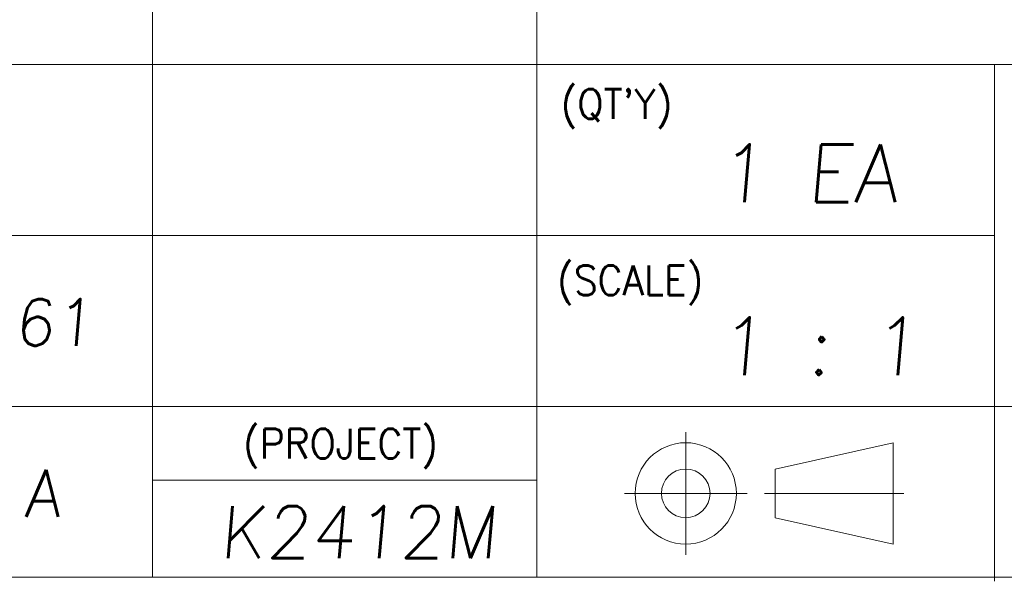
# Model space of a CAD drawing. Header units: millimetres. Extents: x 4497 to 11741, y 5958 to 12619.
# Tile 270 of 424: x 5969 to 6007, y 10652 to 10674. Entities that reach past the tile are written whole.
import ezdxf
from ezdxf.enums import TextEntityAlignment as Align

# ---------------------------------------------------------------- set-up
doc = ezdxf.new("R2010")
doc.units = ezdxf.units.MM
doc.header["$LTSCALE"] = 0.8
doc.layers.get('0').update_dxf_attribs({"linetype": 'CONTINUOUS', "lineweight": 0})
doc.layers.add('2', color=3, linetype='CONTINUOUS', lineweight=0)
doc.styles.get("Standard").update_dxf_attribs({"font": 'romans.shx', "width": 0.8, "oblique": 5, "bigfont": 'whgtxt.shx'})

msp = doc.modelspace()

# ---------------------------------------------------------------- linework, layer by layer
at = {"color": 7, "linetype": 'Continuous'}
for p, q in [((5974.487, 10652.484), (5974.487, 10682.012)), ((5989.25, 10652.484), (5989.25, 10682.012)), ((5944.959, 10672.169), (6020.418, 10672.169)), ((6006.828, 10652.329), (6006.828, 10672.169)), ((5944.959, 10665.607), (6006.828, 10665.607)), ((5944.959, 10659.046), (6020.418, 10659.046)), ((5994.966, 10653.348), (5994.966, 10658.059)), ((5998.399, 10656.637), (6002.937, 10657.649)), ((6002.937, 10653.759), (6002.937, 10657.649)), ((6002.937, 10653.759), (6002.937, 10657.649)), ((5998.399, 10654.771), (5998.399, 10656.637)), ((5974.487, 10656.207), (5989.25, 10656.207)), ((5992.61, 10655.704), (5997.321, 10655.704)), ((5997.989, 10655.704), (6003.347, 10655.704)), ((5998.399, 10654.771), (6002.937, 10653.759)), ((5944.959, 10652.484), (6020.418, 10652.484))]:
    msp.add_line(p, q, dxfattribs=at)
for radius in [1.945, 0.933]:
    msp.add_circle((5994.966, 10655.704), radius, dxfattribs=at)

# ---------------------------------------------------------------- texts
at = {"color": 7, "linetype": 'Continuous', "width": 0.933333}
for s, p in [("(QT'Y)", (5990.166, 10671.23)), ('(SCALE)', (5990.03, 10664.458)), ('(PROJECT)', (5977.968, 10658.186))]:
    msp.add_text(s, height=1.1408, dxfattribs=at).set_placement(p, align=Align.TOP_LEFT)
at = {"layer": '2', "oblique": 5}
for s, p in [('1 EA', (5996.178, 10666.887)), ('1 : 1', (5996.178, 10660.246))]:
    msp.add_text(s, height=2.2157, dxfattribs=at).set_placement(p)
at = {"layer": '2', "linetype": 'Continuous', "oblique": 5}
for s, height, p in [('AL 6061', 1.7947, (5962.169, 10661.37)), ('Table A', 1.7947, (5962.169, 10654.808)), ('K2412M', 1.9941, (5977.042, 10653.222))]:
    msp.add_text(s, height=height, dxfattribs=at).set_placement(p)

doc.saveas('drawing.dxf')
